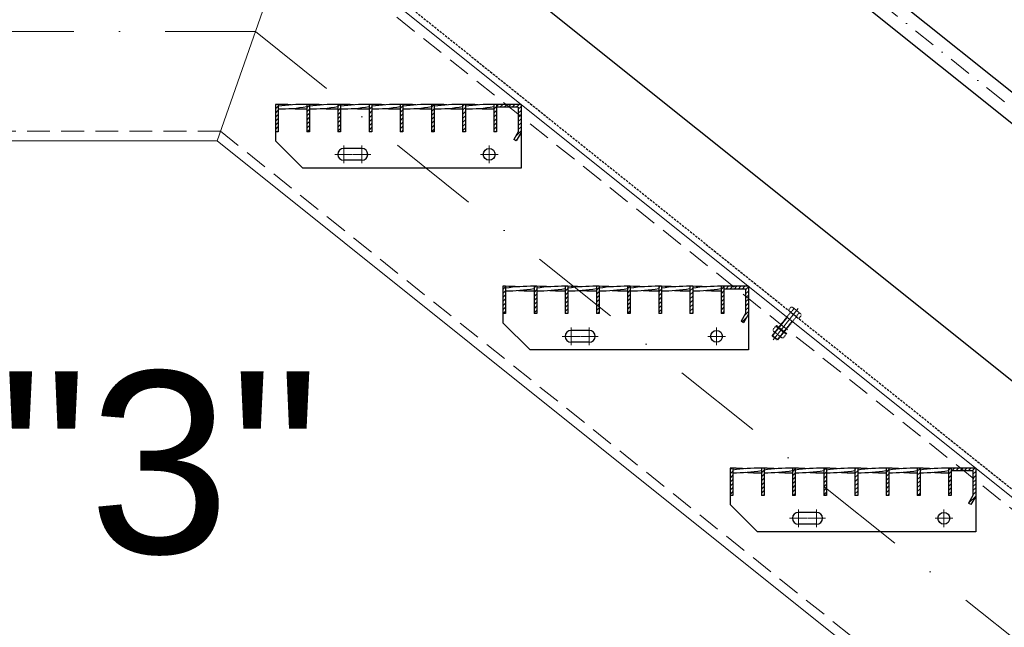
# Model space of a CAD drawing. Header units: millimetres. Extents: x -6179 to 46156, y -8419 to 8561.
# Tile 483 of 508: x 2628 to 3711, y 2892 to 3560. Entities that reach past the tile are written whole.
import ezdxf

# ---------------------------------------------------------------- set-up
doc = ezdxf.new("R2010")
doc.units = ezdxf.units.MM
for name, pattern in [('DASHDOT', [1, 0.5, -0.25, 0, -0.25]), ('HIDDEN', [0.375, 0.25, -0.125]), ('STRICHPUNKT', [25.4, 12.7, -6.35, 0, -6.35])]:
    doc.linetypes.add(name, pattern=pattern)
for name, color, linetype, lineweight in [('Bemaßung', 7, 'Continuous', 9), ('Dübel', 7, 'Continuous', 9), ('Geländer', 7, 'Continuous', 25), ('Mutter M12', 7, 'Continuous', 9), ('Schraffur Stahl', 7, 'Continuous', 5), ('Schrauben M12', 7, 'Continuous', 9), ('Stufen&Podest', 7, 'Continuous', 9), ('Tragegurt', 7, 'Continuous', 20)]:
    doc.layers.add(name, color=color, linetype=linetype, lineweight=lineweight)
doc.layers.add('Beschriftung', color=7, linetype='Continuous')
doc.layers.add('POL_Bema', color=7, linetype='Continuous')
doc.styles.add('LBB3.5M1000', font='isocp.shx', dxfattribs={"height": 3.5})
doc.dimstyles.new('DIN', dxfattribs={"dimtxt": 2.5, "dimasz": 2.5, "dimexe": 1.25, "dimexo": 0.625, "dimtad": 1, "dimtih": 1, "dimdec": 4, "dimdsep": 46, "dimlunit": 6, "dimtxsty": 'Standard', "dimcen": 2.5, "dimadec": 0, "dimazin": 0, "dimtfac": 1, "dimtdec": 4, "dimtmove": 0, "dimatfit": 3, "dimfxl": 0, "dimtvp": 1, "dimtolj": 1, "dimtzin": 0, "dimarcsym": 0})

# ---------------------------------------------------------------- blocks, each defined once
blk = doc.blocks.new('_Oblique')
at = {"layer": 'POL_Bema', "color": 0, "lineweight": -2}
blk.add_line((-0.5, -0.5), (0.5, 0.5), dxfattribs=at)
blk = doc.blocks.new('*D48')
at = {"layer": 'Bemaßung', "color": 0, "lineweight": -2, "transparency": 16777216}
for p, q in [((2929.4, 4967.2), (2929.4, 5978.7)), ((6679.4, 1967.2), (6679.4, 5978.7)), ((6679.4, 5928.7), (2929.4, 5928.7))]:
    blk.add_line(p, q, dxfattribs=at)
at = {"layer": 'DEFPOINTS', "color": 0, "transparency": 16777216}
for p in [(2929.4, 5928.7), (2929.4, 3667.2), (6679.4, 667.2)]:
    blk.add_point(p, dxfattribs=at)
at = {"layer": 'Bemaßung', "color": 0, "lineweight": -2, "transparency": 16777216, "xscale": 50, "yscale": 50, "zscale": 50, "rotation": 180}
blk.add_blockref('_Oblique', (2929.4, 5928.7), dxfattribs=at)
at = {"layer": 'Bemaßung', "color": 0, "lineweight": -2, "transparency": 16777216, "xscale": 50, "yscale": 50, "zscale": 50}
blk.add_blockref('_Oblique', (6679.4, 5928.7), dxfattribs=at)
at = {"layer": 'Bemaßung', "color": 0, "transparency": 16777216, "char_height": 100, "attachment_point": 5}
for s, insert in [('\\A1;X  (MAX. 18 STEPS) ', (4804.4, 6028.7)), ('\\A1;(MAX. 18 TRITTSTUFEN)', (4804.4, 5828.7))]:
    blk.add_mtext(s, dxfattribs=dict(at, insert=insert))

msp = doc.modelspace()

# ---------------------------------------------------------------- hatches: boundary and pattern name
at = {"layer": 'Schraffur Stahl'}
h = msp.add_hatch(dxfattribs=at)
h.set_pattern_fill('ANSI31', color=256, angle=180, style=0)
h.set_pattern_definition([(225, (-14937639.4048, 2495763.7864), (2.2450640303, -2.2450640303), [])])
h.paths.add_polyline_path([(2912.38052, 3467.207), (2912.38052, 3437.207), (2909.38052, 3437.207), (2909.38052, 3467.207)], flags=0)
h = msp.add_hatch(dxfattribs=at)
h.set_pattern_fill('ANSI31', color=256, angle=180, style=0)
h.set_pattern_definition([(225, (-14937673.7048, 2495763.7864), (2.2450640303, -2.2450640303), [])])
h.paths.add_polyline_path([(2946.68052, 3467.207), (2946.68052, 3437.207), (2943.68052, 3437.207), (2943.68052, 3467.207)], flags=0)
h = msp.add_hatch(dxfattribs=at)
h.set_pattern_fill('ANSI31', color=256, angle=180, style=0)
h.set_pattern_definition([(225, (-14937708.0048, 2495763.7864), (2.2450640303, -2.2450640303), [])])
h.paths.add_polyline_path([(2980.98052, 3467.207), (2980.98052, 3437.207), (2977.98052, 3437.207), (2977.98052, 3467.207)], flags=0)
h = msp.add_hatch(dxfattribs=at)
h.set_pattern_fill('ANSI31', color=256, angle=180, style=0)
h.set_pattern_definition([(225, (-14937742.3048, 2495763.7864), (2.2450640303, -2.2450640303), [])])
h.paths.add_polyline_path([(3015.28052, 3467.207), (3015.28052, 3437.207), (3012.28052, 3437.207), (3012.28052, 3467.207)], flags=0)
h = msp.add_hatch(dxfattribs=at)
h.set_pattern_fill('ANSI31', color=256, angle=180, style=0)
h.set_pattern_definition([(225, (-14937776.6048, 2495763.7864), (2.2450640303, -2.2450640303), [])])
h.paths.add_polyline_path([(3049.58052, 3467.207), (3049.58052, 3437.207), (3046.58052, 3437.207), (3046.58052, 3467.207)], flags=0)
h = msp.add_hatch(dxfattribs=at)
h.set_pattern_fill('ANSI31', color=256, angle=180, style=0)
h.set_pattern_definition([(225, (-14937810.9048, 2495763.7864), (2.2450640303, -2.2450640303), [])])
h.paths.add_polyline_path([(3083.88052, 3467.207), (3083.88052, 3437.207), (3080.88052, 3437.207), (3080.88052, 3467.207)], flags=0)
h = msp.add_hatch(dxfattribs=at)
h.set_pattern_fill('ANSI31', color=256, angle=180, style=0)
h.set_pattern_definition([(225, (-14937845.2048, 2495763.7864), (2.2450640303, -2.2450640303), [])])
h.paths.add_polyline_path([(3118.18052, 3467.207), (3118.18052, 3437.207), (3115.18052, 3437.207), (3115.18052, 3467.207)], flags=0)
h = msp.add_hatch(dxfattribs=at)
h.set_pattern_fill('ANSI31', color=256, angle=180, style=0)
h.set_pattern_definition([(225, (-14937879.5048, 2495763.7864), (2.2450640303, -2.2450640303), [])])
h.paths.add_polyline_path([(3152.48052, 3467.207), (3152.48052, 3437.207), (3149.48052, 3437.207), (3149.48052, 3467.207)], flags=0)
h = msp.add_hatch(dxfattribs=at)
h.set_pattern_fill('ANSI31', color=256, angle=180, style=0)
h.set_pattern_definition([(225, (-14937906.4048, 2495763.7864), (2.2450640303, -2.2450640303), [])])
h.paths.add_polyline_path([(3179.38052, 3467.207), (3179.38052, 3436.40315), (3174.07112, 3427.207), (3171.47304, 3428.707), (3176.38052, 3437.207), (3176.38052, 3464.207), (3152.48052, 3464.207), (3152.48052, 3467.207)], flags=0)
h = msp.add_hatch(dxfattribs=at)
h.set_pattern_fill('ANSI31', color=256, angle=180, style=0)
h.set_pattern_definition([(225, (-14937889.4048, 2495563.7864), (2.2450640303, -2.2450640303), [])])
h.paths.add_polyline_path([(3162.38052, 3267.207), (3162.38052, 3237.207), (3159.38052, 3237.207), (3159.38052, 3267.207)], flags=0)
h = msp.add_hatch(dxfattribs=at)
h.set_pattern_fill('ANSI31', color=256, angle=180, style=0)
h.set_pattern_definition([(225, (-14937923.7048, 2495563.7864), (2.2450640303, -2.2450640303), [])])
h.paths.add_polyline_path([(3196.68052, 3267.207), (3196.68052, 3237.207), (3193.68052, 3237.207), (3193.68052, 3267.207)], flags=0)
h = msp.add_hatch(dxfattribs=at)
h.set_pattern_fill('ANSI31', color=256, angle=180, style=0)
h.set_pattern_definition([(225, (-14937958.0048, 2495563.7864), (2.2450640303, -2.2450640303), [])])
h.paths.add_polyline_path([(3230.98052, 3267.207), (3230.98052, 3237.207), (3227.98052, 3237.207), (3227.98052, 3267.207)], flags=0)
h = msp.add_hatch(dxfattribs=at)
h.set_pattern_fill('ANSI31', color=256, angle=180, style=0)
h.set_pattern_definition([(225, (-14937992.3048, 2495563.7864), (2.2450640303, -2.2450640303), [])])
h.paths.add_polyline_path([(3265.28052, 3267.207), (3265.28052, 3237.207), (3262.28052, 3237.207), (3262.28052, 3267.207)], flags=0)
h = msp.add_hatch(dxfattribs=at)
h.set_pattern_fill('ANSI31', color=256, angle=180, style=0)
h.set_pattern_definition([(225, (-14938026.6048, 2495563.7864), (2.2450640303, -2.2450640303), [])])
h.paths.add_polyline_path([(3299.58052, 3267.207), (3299.58052, 3237.207), (3296.58052, 3237.207), (3296.58052, 3267.207)], flags=0)
h = msp.add_hatch(dxfattribs=at)
h.set_pattern_fill('ANSI31', color=256, angle=180, style=0)
h.set_pattern_definition([(225, (-14938060.9048, 2495563.7864), (2.2450640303, -2.2450640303), [])])
h.paths.add_polyline_path([(3333.88052, 3267.207), (3333.88052, 3237.207), (3330.88052, 3237.207), (3330.88052, 3267.207)], flags=0)
h = msp.add_hatch(dxfattribs=at)
h.set_pattern_fill('ANSI31', color=256, angle=180, style=0)
h.set_pattern_definition([(225, (-14938095.2048, 2495563.7864), (2.2450640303, -2.2450640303), [])])
h.paths.add_polyline_path([(3368.18052, 3267.207), (3368.18052, 3237.207), (3365.18052, 3237.207), (3365.18052, 3267.207)], flags=0)
h = msp.add_hatch(dxfattribs=at)
h.set_pattern_fill('ANSI31', color=256, angle=180, style=0)
h.set_pattern_definition([(225, (-14938129.5048, 2495563.7864), (2.2450640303, -2.2450640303), [])])
h.paths.add_polyline_path([(3402.48052, 3267.207), (3402.48052, 3237.207), (3399.48052, 3237.207), (3399.48052, 3267.207)], flags=0)
h = msp.add_hatch(dxfattribs=at)
h.set_pattern_fill('ANSI31', color=256, angle=180, style=0)
h.set_pattern_definition([(225, (-14938156.4048, 2495563.7864), (2.2450640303, -2.2450640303), [])])
h.paths.add_polyline_path([(3429.38052, 3267.207), (3429.38052, 3236.40315), (3424.07112, 3227.207), (3421.47304, 3228.707), (3426.38052, 3237.207), (3426.38052, 3264.207), (3402.48052, 3264.207), (3402.48052, 3267.207)], flags=0)
h = msp.add_hatch(dxfattribs=at)
h.set_pattern_fill('ANSI31', color=256, angle=180, style=0)
h.set_pattern_definition([(225, (-14938139.4048, 2495363.7864), (2.2450640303, -2.2450640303), [])])
h.paths.add_polyline_path([(3412.38052, 3067.207), (3412.38052, 3037.207), (3409.38052, 3037.207), (3409.38052, 3067.207)], flags=0)
h = msp.add_hatch(dxfattribs=at)
h.set_pattern_fill('ANSI31', color=256, angle=180, style=0)
h.set_pattern_definition([(225, (-14938173.7048, 2495363.7864), (2.2450640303, -2.2450640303), [])])
h.paths.add_polyline_path([(3446.68052, 3067.207), (3446.68052, 3037.207), (3443.68052, 3037.207), (3443.68052, 3067.207)], flags=0)
h = msp.add_hatch(dxfattribs=at)
h.set_pattern_fill('ANSI31', color=256, angle=180, style=0)
h.set_pattern_definition([(225, (-14938208.0048, 2495363.7864), (2.2450640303, -2.2450640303), [])])
h.paths.add_polyline_path([(3480.98052, 3067.207), (3480.98052, 3037.207), (3477.98052, 3037.207), (3477.98052, 3067.207)], flags=0)
h = msp.add_hatch(dxfattribs=at)
h.set_pattern_fill('ANSI31', color=256, angle=180, style=0)
h.set_pattern_definition([(225, (-14938242.3048, 2495363.7864), (2.2450640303, -2.2450640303), [])])
h.paths.add_polyline_path([(3515.28052, 3067.207), (3515.28052, 3037.207), (3512.28052, 3037.207), (3512.28052, 3067.207)], flags=0)
h = msp.add_hatch(dxfattribs=at)
h.set_pattern_fill('ANSI31', color=256, angle=180, style=0)
h.set_pattern_definition([(225, (-14938276.6048, 2495363.7864), (2.2450640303, -2.2450640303), [])])
h.paths.add_polyline_path([(3549.58052, 3067.207), (3549.58052, 3037.207), (3546.58052, 3037.207), (3546.58052, 3067.207)], flags=0)
h = msp.add_hatch(dxfattribs=at)
h.set_pattern_fill('ANSI31', color=256, angle=180, style=0)
h.set_pattern_definition([(225, (-14938310.9048, 2495363.7864), (2.2450640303, -2.2450640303), [])])
h.paths.add_polyline_path([(3583.88052, 3067.207), (3583.88052, 3037.207), (3580.88052, 3037.207), (3580.88052, 3067.207)], flags=0)
h = msp.add_hatch(dxfattribs=at)
h.set_pattern_fill('ANSI31', color=256, angle=180, style=0)
h.set_pattern_definition([(225, (-14938345.2048, 2495363.7864), (2.2450640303, -2.2450640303), [])])
h.paths.add_polyline_path([(3618.18052, 3067.207), (3618.18052, 3037.207), (3615.18052, 3037.207), (3615.18052, 3067.207)], flags=0)
h = msp.add_hatch(dxfattribs=at)
h.set_pattern_fill('ANSI31', color=256, angle=180, style=0)
h.set_pattern_definition([(225, (-14938379.5048, 2495363.7864), (2.2450640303, -2.2450640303), [])])
h.paths.add_polyline_path([(3652.48052, 3067.207), (3652.48052, 3037.207), (3649.48052, 3037.207), (3649.48052, 3067.207)], flags=0)
h = msp.add_hatch(dxfattribs=at)
h.set_pattern_fill('ANSI31', color=256, angle=180, style=0)
h.set_pattern_definition([(225, (-14938406.4048, 2495363.7864), (2.2450640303, -2.2450640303), [])])
h.paths.add_polyline_path([(3679.38052, 3067.207), (3679.38052, 3036.40315), (3674.07112, 3027.207), (3671.47304, 3028.707), (3676.38052, 3037.207), (3676.38052, 3064.207), (3652.48052, 3064.207), (3652.48052, 3067.207)], flags=0)

# ---------------------------------------------------------------- linework, layer by layer
at = {"layer": 'Dübel', "linetype": 'DASHDOT', "lineweight": 9, "ltscale": 50}
msp.add_line((4062.95586, 3188.3084), (2795.80194, 4202.03154), dxfattribs=at)
at = {"layer": 'Dübel', "linetype": 'DASHDOT', "lineweight": 9, "ltscale": 200}
for p, q in [((1587.28679, 3547.207), (2887.28679, 3547.207)), ((2887.28679, 3547.207), (6699.78679, 497.207))]:
    msp.add_line(p, q, dxfattribs=at)
at = {"layer": 'Geländer'}
for p, q in [((4058.18052, 3209.35308), (2800.58052, 4215.43308)), ((4058.18052, 3174.90428), (2800.58052, 4180.98428)), ((2971.30647, 3761.72872), (4019.68212, 2923.0282))]:
    msp.add_line(p, q, dxfattribs=at)
at = {"layer": 'Geländer', "linetype": 'HIDDEN', "ltscale": 10}
msp.add_line((2931.83599, 3674.207), (4026.43761, 2798.5257), dxfattribs=at)
at = {"layer": 'Mutter M12', "linetype": 'HIDDEN'}
for p, q in [((3458.47993, 3222.23117), (3456.81443, 3220.14928)), ((3457.07472, 3217.80667), (3457.32711, 3217.60476)), ((3457.07472, 3217.80667), (3465.89297, 3210.75207)), ((3461.33522, 3219.94694), (3459.66971, 3217.86505)), ((3460.82254, 3222.49146), (3461.07493, 3222.28954)), ((3460.82254, 3222.49146), (3469.64079, 3215.43685)), ((3467.0458, 3215.37848), (3465.38029, 3213.29659)), ((3465.89297, 3210.75207), (3465.64058, 3210.95399)), ((3468.23557, 3211.01236), (3469.90108, 3213.09425)), ((3469.64079, 3215.43685), (3469.3884, 3215.63877))]:
    msp.add_line(p, q, dxfattribs=at)
for centre, start, end in [((3458.11587, 3219.10812), 141.34019171, 231.34019171), ((3458.36827, 3218.90621), 231.34019171, 321.34019171), ((3459.78138, 3221.19001), 51.34019171, 141.34019171), ((3460.97116, 3216.82389), 141.34019171, 231.34019171), ((3460.03377, 3220.9881), 321.34019171, 51.34019171), ((3462.63667, 3218.90578), 51.34019171, 141.34019171), ((3465.74435, 3216.41964), 321.34019171, 51.34019171), ((3468.34724, 3214.33732), 51.34019171, 141.34019171), ((3464.07884, 3214.33775), 231.34019171, 321.34019171), ((3466.68174, 3212.25543), 141.34019171, 231.34019171), ((3466.93413, 3212.05352), 231.34019171, 321.34019171), ((3468.59964, 3214.13541), 321.34019171, 51.34019171)]:
    msp.add_arc(centre, 1.66667, start, end, dxfattribs=at)
at = {"layer": 'Schrauben M12', "linetype": 'HIDDEN'}
for p, q in [((3475.5237, 3238.23232), (3455.6481, 3213.38781)), ((3475.72691, 3243.78988), (3473.43636, 3240.9267)), ((3475.39876, 3239.35678), (3473.43636, 3240.9267)), ((3475.39876, 3239.35678), (3484.85751, 3231.78978)), ((3478.5822, 3241.50566), (3476.29165, 3238.64247)), ((3478.06952, 3244.05017), (3478.32191, 3243.84826)), ((3486.88777, 3236.99557), (3478.06952, 3244.05017)), ((3480.9248, 3241.76594), (3484.03248, 3239.2798)), ((3481.77065, 3233.23476), (3461.89505, 3208.39025)), ((3477.89754, 3228.39338), (3471.65059, 3233.39094)), ((3484.29277, 3236.9372), (3482.00222, 3234.07401)), ((3487.14806, 3234.65297), (3484.85751, 3231.78978)), ((3486.88777, 3236.99557), (3486.63538, 3237.19749)), ((3455.75221, 3212.45077), (3455.6481, 3213.38782)), ((3460.958, 3208.28614), (3455.75221, 3212.45077)), ((3461.89505, 3208.39025), (3460.958, 3208.28614))]:
    msp.add_line(p, q, dxfattribs=at)
at = {"layer": 'Schrauben M12', "linetype": 'STRICHPUNKT', "lineweight": 9, "ltscale": 10}
msp.add_line((3456.73985, 3208.34938), (3484.29515, 3242.79351), dxfattribs=at)
at = {"layer": 'Schrauben M12', "linetype": 'HIDDEN', "lineweight": 9}
for p, q in [((3472.17117, 3232.97447), (3455.75221, 3212.45077)), ((3477.37697, 3228.80984), (3460.958, 3208.28614)), ((3472.17117, 3232.97447), (3472.06706, 3233.91152)), ((3477.37697, 3228.80984), (3478.31401, 3228.91396)), ((3459.82655, 3223.78079), (3460.24301, 3224.30137)), ((3471.11731, 3214.74817), (3459.82655, 3223.78079)), ((3459.82655, 3223.78079), (3459.94632, 3223.19243)), ((3470.51701, 3214.73588), (3459.94632, 3223.19243)), ((3471.53377, 3215.26875), (3460.24301, 3224.30137)), ((3461.89505, 3208.39025), (3455.6481, 3213.38782)), ((3471.11731, 3214.74817), (3470.51701, 3214.73588)), ((3471.11731, 3214.74817), (3471.53377, 3215.26875))]:
    msp.add_line(p, q, dxfattribs=at)
at = {"layer": 'Schrauben M12', "linetype": 'HIDDEN'}
for centre, radius, start, end in [((3474.89901, 3238.73208), 0.8, 321.34019171, 51.34019171), ((3477.02836, 3242.74873), 1.66667, 51.34019171, 141.34019171), ((3477.28075, 3242.54681), 1.66667, 321.34019171, 51.34019171), ((3479.88364, 3240.4645), 1.66667, 51.34019171, 141.34019171), ((3482.99132, 3237.97835), 1.66667, 321.34019171, 51.34019171), ((3485.59422, 3235.89604), 1.66667, 51.34019171, 141.34019171), ((3482.39535, 3232.73501), 0.8, 51.34019171, 141.34019171), ((3485.84661, 3235.69412), 1.66667, 321.34019171, 51.34019171)]:
    msp.add_arc(centre, radius, start, end, dxfattribs=at)
at = {"layer": 'Stufen&Podest', "lineweight": 30}
for p, q in [((2909.38052, 3467.207), (2909.38052, 3427.207)), ((2912.38052, 3467.207), (2909.38052, 3467.207)), ((2912.38052, 3467.207), (2912.38052, 3437.207)), ((2943.68052, 3467.207), (2943.68052, 3437.207)), ((2946.68052, 3467.207), (2943.68052, 3467.207)), ((2946.68052, 3467.207), (2946.68052, 3437.207)), ((2977.98052, 3467.207), (2977.98052, 3437.207)), ((2980.98052, 3467.207), (2977.98052, 3467.207)), ((2980.98052, 3467.207), (2980.98052, 3437.207)), ((3012.28052, 3467.207), (3012.28052, 3437.207)), ((3015.28052, 3467.207), (3012.28052, 3467.207)), ((3015.28052, 3467.207), (3015.28052, 3437.207)), ((3046.58052, 3467.207), (3046.58052, 3437.207)), ((3049.58052, 3467.207), (3046.58052, 3467.207)), ((3049.58052, 3467.207), (3049.58052, 3437.207)), ((3080.88052, 3467.207), (3080.88052, 3437.207)), ((3083.88052, 3467.207), (3080.88052, 3467.207)), ((3083.88052, 3467.207), (3083.88052, 3437.207)), ((3115.18052, 3467.207), (3115.18052, 3437.207)), ((3118.18052, 3467.207), (3115.18052, 3467.207)), ((3118.18052, 3467.207), (3118.18052, 3437.207)), ((3149.48052, 3467.207), (3149.48052, 3437.207)), ((3152.48052, 3467.207), (3149.48052, 3467.207)), ((3152.48052, 3467.207), (3152.48052, 3437.207)), ((3179.38052, 3467.207), (3152.48052, 3467.207)), ((3179.38052, 3467.207), (3179.38052, 3397.207)), ((3176.38052, 3464.207), (3152.48052, 3464.207)), ((3176.38052, 3464.207), (3176.38052, 3437.207)), ((2912.38052, 3437.207), (2909.38052, 3437.207)), ((2946.68052, 3437.207), (2943.68052, 3437.207)), ((2980.98052, 3437.207), (2977.98052, 3437.207)), ((3015.28052, 3437.207), (3012.28052, 3437.207)), ((3049.58052, 3437.207), (3046.58052, 3437.207)), ((3083.88052, 3437.207), (3080.88052, 3437.207)), ((3118.18052, 3437.207), (3115.18052, 3437.207)), ((3152.48052, 3437.207), (3149.48052, 3437.207)), ((3176.38052, 3437.207), (3171.47304, 3428.707)), ((3179.38052, 3436.40315), (3174.07112, 3427.207)), ((2939.38052, 3397.207), (2909.38052, 3427.207)), ((3174.07112, 3427.207), (3171.47304, 3428.707)), ((3004.38052, 3418.707), (2984.38052, 3418.707)), ((3004.38052, 3405.707), (2984.38052, 3405.707)), ((3179.38052, 3397.207), (2939.38052, 3397.207)), ((3159.38052, 3267.207), (3159.38052, 3227.207)), ((3162.38052, 3267.207), (3159.38052, 3267.207)), ((3162.38052, 3267.207), (3162.38052, 3237.207)), ((3193.68052, 3267.207), (3193.68052, 3237.207)), ((3196.68052, 3267.207), (3193.68052, 3267.207)), ((3196.68052, 3267.207), (3196.68052, 3237.207)), ((3227.98052, 3267.207), (3227.98052, 3237.207)), ((3230.98052, 3267.207), (3227.98052, 3267.207)), ((3230.98052, 3267.207), (3230.98052, 3237.207)), ((3262.28052, 3267.207), (3262.28052, 3237.207)), ((3265.28052, 3267.207), (3262.28052, 3267.207)), ((3265.28052, 3267.207), (3265.28052, 3237.207)), ((3296.58052, 3267.207), (3296.58052, 3237.207)), ((3299.58052, 3267.207), (3296.58052, 3267.207)), ((3299.58052, 3267.207), (3299.58052, 3237.207)), ((3330.88052, 3267.207), (3330.88052, 3237.207)), ((3333.88052, 3267.207), (3330.88052, 3267.207)), ((3333.88052, 3267.207), (3333.88052, 3237.207)), ((3365.18052, 3267.207), (3365.18052, 3237.207)), ((3368.18052, 3267.207), (3365.18052, 3267.207)), ((3368.18052, 3267.207), (3368.18052, 3237.207)), ((3399.48052, 3267.207), (3399.48052, 3237.207)), ((3402.48052, 3267.207), (3399.48052, 3267.207)), ((3402.48052, 3267.207), (3402.48052, 3237.207)), ((3429.38052, 3267.207), (3402.48052, 3267.207)), ((3426.38052, 3264.207), (3402.48052, 3264.207)), ((3426.38052, 3264.207), (3426.38052, 3237.207)), ((3429.38052, 3267.207), (3429.38052, 3197.207)), ((3162.38052, 3237.207), (3159.38052, 3237.207)), ((3189.38052, 3197.207), (3159.38052, 3227.207)), ((3196.68052, 3237.207), (3193.68052, 3237.207)), ((3230.98052, 3237.207), (3227.98052, 3237.207)), ((3265.28052, 3237.207), (3262.28052, 3237.207)), ((3299.58052, 3237.207), (3296.58052, 3237.207)), ((3333.88052, 3237.207), (3330.88052, 3237.207)), ((3368.18052, 3237.207), (3365.18052, 3237.207)), ((3402.48052, 3237.207), (3399.48052, 3237.207)), ((3426.38052, 3237.207), (3421.47304, 3228.707)), ((3424.07112, 3227.207), (3421.47304, 3228.707)), ((3429.38052, 3236.40315), (3424.07112, 3227.207)), ((3254.38052, 3218.707), (3234.38052, 3218.707)), ((3254.38052, 3205.707), (3234.38052, 3205.707)), ((3429.38052, 3197.207), (3189.38052, 3197.207)), ((3409.38052, 3067.207), (3409.38052, 3027.207)), ((3412.38052, 3067.207), (3409.38052, 3067.207)), ((3412.38052, 3067.207), (3412.38052, 3037.207)), ((3443.68052, 3067.207), (3443.68052, 3037.207)), ((3446.68052, 3067.207), (3443.68052, 3067.207)), ((3446.68052, 3067.207), (3446.68052, 3037.207)), ((3477.98052, 3067.207), (3477.98052, 3037.207)), ((3480.98052, 3067.207), (3477.98052, 3067.207)), ((3480.98052, 3067.207), (3480.98052, 3037.207)), ((3512.28052, 3067.207), (3512.28052, 3037.207)), ((3515.28052, 3067.207), (3512.28052, 3067.207)), ((3515.28052, 3067.207), (3515.28052, 3037.207)), ((3546.58052, 3067.207), (3546.58052, 3037.207)), ((3549.58052, 3067.207), (3546.58052, 3067.207)), ((3549.58052, 3067.207), (3549.58052, 3037.207)), ((3580.88052, 3067.207), (3580.88052, 3037.207)), ((3583.88052, 3067.207), (3580.88052, 3067.207)), ((3583.88052, 3067.207), (3583.88052, 3037.207)), ((3615.18052, 3067.207), (3615.18052, 3037.207)), ((3618.18052, 3067.207), (3615.18052, 3067.207)), ((3618.18052, 3067.207), (3618.18052, 3037.207)), ((3649.48052, 3067.207), (3649.48052, 3037.207)), ((3652.48052, 3067.207), (3649.48052, 3067.207)), ((3652.48052, 3067.207), (3652.48052, 3037.207)), ((3679.38052, 3067.207), (3652.48052, 3067.207)), ((3676.38052, 3064.207), (3652.48052, 3064.207)), ((3676.38052, 3064.207), (3676.38052, 3037.207)), ((3679.38052, 3067.207), (3679.38052, 2997.207)), ((3412.38052, 3037.207), (3409.38052, 3037.207)), ((3446.68052, 3037.207), (3443.68052, 3037.207)), ((3480.98052, 3037.207), (3477.98052, 3037.207)), ((3515.28052, 3037.207), (3512.28052, 3037.207)), ((3549.58052, 3037.207), (3546.58052, 3037.207)), ((3583.88052, 3037.207), (3580.88052, 3037.207)), ((3618.18052, 3037.207), (3615.18052, 3037.207)), ((3652.48052, 3037.207), (3649.48052, 3037.207)), ((3676.38052, 3037.207), (3671.47304, 3028.707)), ((3679.38052, 3036.40315), (3674.07112, 3027.207)), ((3439.38052, 2997.207), (3409.38052, 3027.207)), ((3674.07112, 3027.207), (3671.47304, 3028.707)), ((3504.38052, 3018.707), (3484.38052, 3018.707)), ((3504.38052, 3005.707), (3484.38052, 3005.707)), ((3679.38052, 2997.207), (3439.38052, 2997.207))]:
    msp.add_line(p, q, dxfattribs=at)
at = {"layer": 'Stufen&Podest'}
for p, q in [((3179.38052, 3467.207), (3179.38052, 3412.207)), ((3179.38052, 3467.207), (3179.38052, 3412.207)), ((3429.38052, 3267.207), (3429.38052, 3212.207)), ((3429.38052, 3267.207), (3429.38052, 3212.207)), ((3679.38052, 3067.207), (3679.38052, 3012.207)), ((3679.38052, 3067.207), (3679.38052, 3012.207))]:
    msp.add_line(p, q, dxfattribs=at)
at = {"layer": 'Stufen&Podest', "linetype": 'STRICHPUNKT', "lineweight": 9, "ltscale": 10}
for p, q in [((2984.38052, 3402.49091), (2984.38052, 3421.92309)), ((3004.38052, 3402.49091), (3004.38052, 3421.92309)), ((3144.38052, 3402.49091), (3144.38052, 3421.92309)), ((2974.66443, 3412.207), (2994.09661, 3412.207)), ((2994.66443, 3412.207), (3014.09661, 3412.207)), ((3134.66443, 3412.207), (3154.09661, 3412.207)), ((3234.38052, 3202.49091), (3234.38052, 3221.92309)), ((3254.38052, 3202.49091), (3254.38052, 3221.92309)), ((3394.38052, 3202.49091), (3394.38052, 3221.92309)), ((3224.66443, 3212.207), (3244.09661, 3212.207)), ((3244.66443, 3212.207), (3264.09661, 3212.207)), ((3384.66443, 3212.207), (3404.09661, 3212.207)), ((3484.38052, 3002.49091), (3484.38052, 3021.92309)), ((3504.38052, 3002.49091), (3504.38052, 3021.92309)), ((3644.38052, 3002.49091), (3644.38052, 3021.92309)), ((3474.66443, 3012.207), (3494.09661, 3012.207)), ((3494.66443, 3012.207), (3514.09661, 3012.207)), ((3634.66443, 3012.207), (3654.09661, 3012.207))]:
    msp.add_line(p, q, dxfattribs=at)
at = {"layer": 'Stufen&Podest', "lineweight": 30}
for centre in [(3144.38052, 3412.207), (3394.38052, 3212.207), (3644.38052, 3012.207)]:
    msp.add_circle(centre, 6.5, dxfattribs=at)
for centre, radius, start, end in [((2941.37952, 3262.22874), 204.99118, 89.35684827, 98.1326063), ((2911.68152, 3262.21701), 204.99118, 85.86862889, 89.80462661), ((2975.67952, 3262.22874), 204.99118, 89.35684827, 98.13260629), ((2945.98152, 3262.21701), 204.99118, 85.8686289, 89.80462661), ((3009.97952, 3262.22874), 204.99118, 89.35684827, 98.13260629), ((2980.28152, 3262.21701), 204.99118, 85.86862891, 89.80462661), ((3044.27952, 3262.22874), 204.99118, 89.35684827, 98.1326063), ((3014.58152, 3262.21701), 204.99118, 85.86862885, 89.80462654), ((3078.57952, 3262.22874), 204.99118, 89.35684827, 98.13260629), ((3048.88152, 3262.21701), 204.99118, 85.86862888, 89.80462659), ((3112.87952, 3262.22874), 204.99118, 89.35684827, 98.13260629), ((3083.18152, 3262.21701), 204.99118, 85.868629, 89.80462683), ((3147.17952, 3262.22874), 204.99118, 89.35684827, 98.13260629), ((3117.48152, 3262.21701), 204.99118, 85.86862901, 89.80462684), ((2911.68152, 3667.17354), 204.99118, 270.19537315, 278.98056321), ((2941.37952, 3667.18526), 204.99118, 265.86862905, 270.64315173), ((2945.98152, 3667.17354), 204.99118, 270.19537315, 278.98056321), ((2975.67952, 3667.18526), 204.99118, 265.86862909, 270.64315173), ((2980.28152, 3667.17354), 204.99118, 270.19537315, 278.98056321), ((3009.97952, 3667.18526), 204.99118, 265.86862909, 270.64315173), ((3014.58152, 3667.17354), 204.99118, 270.19537315, 278.98056321), ((3044.27952, 3667.18526), 204.99118, 265.86862907, 270.64315173), ((3048.88152, 3667.17354), 204.99118, 270.19537316, 278.98056321), ((3078.57952, 3667.18526), 204.99118, 265.86862913, 270.64315173), ((3083.18152, 3667.17354), 204.99118, 270.19537316, 278.98056321), ((3112.87952, 3667.18526), 204.99118, 265.8686291, 270.64315173), ((3117.48152, 3667.17354), 204.99118, 270.19537309, 278.98056321), ((3147.17952, 3667.18526), 204.99118, 265.86862902, 270.64315173), ((2984.38052, 3412.207), 6.5, 90, 270), ((3004.38052, 3412.207), 6.5, 270, 90), ((3191.37952, 3062.22874), 204.99118, 89.35684827, 98.1326063), ((3161.68152, 3062.21701), 204.99118, 85.86862889, 89.80462661), ((3161.68152, 3467.17354), 204.99118, 270.19537315, 278.98056321), ((3191.37952, 3467.18526), 204.99118, 265.86862905, 270.64315173), ((3225.67952, 3062.22874), 204.99118, 89.35684827, 98.13260629), ((3195.98152, 3062.21701), 204.99118, 85.8686289, 89.80462661), ((3195.98152, 3467.17354), 204.99118, 270.19537315, 278.98056321), ((3225.67952, 3467.18526), 204.99118, 265.86862909, 270.64315173), ((3259.97952, 3062.22874), 204.99118, 89.35684827, 98.13260629), ((3230.28152, 3062.21701), 204.99118, 85.86862891, 89.80462661), ((3230.28152, 3467.17354), 204.99118, 270.19537315, 278.98056321), ((3259.97952, 3467.18526), 204.99118, 265.86862909, 270.64315173), ((3294.27952, 3062.22874), 204.99118, 89.35684827, 98.1326063), ((3264.58152, 3062.21701), 204.99118, 85.86862885, 89.80462654), ((3264.58152, 3467.17354), 204.99118, 270.19537315, 278.98056321), ((3294.27952, 3467.18526), 204.99118, 265.86862907, 270.64315173), ((3328.57952, 3062.22874), 204.99118, 89.35684827, 98.13260629), ((3298.88152, 3062.21701), 204.99118, 85.86862888, 89.80462659), ((3298.88152, 3467.17354), 204.99118, 270.19537316, 278.98056321), ((3328.57952, 3467.18526), 204.99118, 265.86862913, 270.64315173), ((3362.87952, 3062.22874), 204.99118, 89.35684827, 98.13260629), ((3333.18152, 3062.21701), 204.99118, 85.868629, 89.80462683), ((3333.18152, 3467.17354), 204.99118, 270.19537316, 278.98056321), ((3362.87952, 3467.18526), 204.99118, 265.8686291, 270.64315173), ((3397.17952, 3062.22874), 204.99118, 89.35684827, 98.13260629), ((3367.48152, 3062.21701), 204.99118, 85.86862901, 89.80462684), ((3367.48152, 3467.17354), 204.99118, 270.19537309, 278.98056321), ((3397.17952, 3467.18526), 204.99118, 265.86862902, 270.64315173), ((3234.38052, 3212.207), 6.5, 90, 270), ((3254.38052, 3212.207), 6.5, 270, 90), ((3441.37952, 2862.22874), 204.99118, 89.35684827, 98.1326063), ((3411.68152, 2862.21701), 204.99118, 85.86862889, 89.80462661), ((3411.68152, 3267.17354), 204.99118, 270.19537315, 278.98056321), ((3475.67952, 2862.22874), 204.99118, 89.35684827, 98.13260629), ((3445.98152, 2862.21701), 204.99118, 85.8686289, 89.80462661), ((3445.98152, 3267.17354), 204.99118, 270.19537315, 278.98056321), ((3509.97952, 2862.22874), 204.99118, 89.35684827, 98.13260629), ((3480.28152, 2862.21701), 204.99118, 85.86862891, 89.80462661), ((3480.28152, 3267.17354), 204.99118, 270.19537315, 278.98056321), ((3544.27952, 2862.22874), 204.99118, 89.35684827, 98.1326063), ((3514.58152, 2862.21701), 204.99118, 85.86862885, 89.80462654), ((3514.58152, 3267.17354), 204.99118, 270.19537315, 278.98056321), ((3578.57952, 2862.22874), 204.99118, 89.35684827, 98.13260629), ((3548.88152, 2862.21701), 204.99118, 85.86862888, 89.80462659), ((3548.88152, 3267.17354), 204.99118, 270.19537316, 278.98056321), ((3612.87952, 2862.22874), 204.99118, 89.35684827, 98.13260629), ((3583.18152, 2862.21701), 204.99118, 85.868629, 89.80462683), ((3583.18152, 3267.17354), 204.99118, 270.19537316, 278.98056321), ((3647.17952, 2862.22874), 204.99118, 89.35684827, 98.13260629), ((3617.48152, 2862.21701), 204.99118, 85.86862901, 89.80462684), ((3617.48152, 3267.17354), 204.99118, 270.19537309, 278.98056321), ((3441.37952, 3267.18526), 204.99118, 265.86862905, 270.64315173), ((3475.67952, 3267.18526), 204.99118, 265.86862909, 270.64315173), ((3509.97952, 3267.18526), 204.99118, 265.86862909, 270.64315173), ((3544.27952, 3267.18526), 204.99118, 265.86862907, 270.64315173), ((3578.57952, 3267.18526), 204.99118, 265.86862913, 270.64315173), ((3612.87952, 3267.18526), 204.99118, 265.8686291, 270.64315173), ((3647.17952, 3267.18526), 204.99118, 265.86862902, 270.64315173), ((3484.38052, 3012.207), 6.5, 90, 270), ((3504.38052, 3012.207), 6.5, 270, 90)]:
    msp.add_arc(centre, radius, start, end, dxfattribs=at)
at = {"layer": 'Tragegurt'}
for p, q in [((2929.38052, 3667.207), (6891.88052, 497.207)), ((2845.19306, 3427.207), (2904.82585, 3597.207)), ((1545.19306, 3427.207), (2845.19306, 3427.207)), ((2845.19306, 3427.207), (6507.69306, 497.207))]:
    msp.add_line(p, q, dxfattribs=at)
at = {"layer": 'Tragegurt', "linetype": 'HIDDEN', "ltscale": 100}
for p, q in [((2925.7324, 3656.807), (6875.2324, 497.207)), ((1548.84119, 3437.607), (2848.84119, 3437.607)), ((2848.84119, 3437.607), (6524.34119, 497.207))]:
    msp.add_line(p, q, dxfattribs=at)

# ---------------------------------------------------------------- texts
at = {"layer": 'Beschriftung', "insert": (2604.74173, 3173.6796, -475.00001), "char_height": 200, "width": 216.1635874, "attachment_point": 1, "style": 'LBB3.5M1000'}
msp.add_mtext('{\\fArial|b0|i0|c0|p34;"3"}', dxfattribs=at)

# ---------------------------------------------------------------- dimensions: what is measured, and where the dimension line sits
at = {"layer": 'Bemaßung'}
dim = msp.add_linear_dim(base=(2929.38052, 5928.69125), p1=(6679.38052, 667.207), p2=(2929.38052, 3667.207), text='X  (MAX. 18 STEPS) \\X (MAX. 18 TRITTSTUFEN)', dimstyle='DIN', override={"dimscale": 100, "dimtxt": 1, "dimasz": 0.5, "dimexe": 0.5, "dimexo": 13, "dimgap": 0.5, "dimtih": 0, "dimdec": 2, "dimblk1": 'Oblique', "dimblk2": 'Oblique', "dimsah": 1, "dimtmove": 2}, dxfattribs=at)
dim.commit()
dim.dimension.update_dxf_attribs({"geometry": '*D48', "text_midpoint": (4804.38052, 5928.69125)})

doc.saveas('drawing.dxf')
